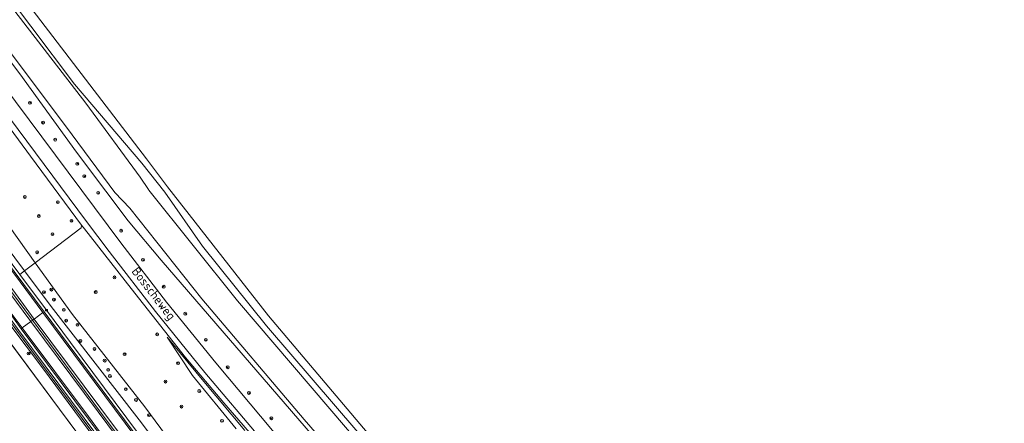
# Model space of a CAD drawing. Header units: metres. Extents: x 168032 to 180145, y 382923 to 399665.
# Tile 284 of 293: x 169436 to 169711, y 397895 to 398008. Entities that reach past the tile are written whole.
import ezdxf
from ezdxf.enums import TextEntityAlignment as Align

# ---------------------------------------------------------------- set-up
doc = ezdxf.new("R2010")
doc.units = ezdxf.units.M
doc.linetypes.add('VW-3-3_STREEP', pattern=[6, 3, -3])
doc.layers.get('0').update_dxf_attribs({"color": 8, "lineweight": 18})
for name, color, linetype, lineweight in [('B-WE-GK-BESCHOEIING_DAMWAND-G', 8, 'GK-BESCHOEIING', 18), ('B-WE-GR-BEPLANTING_CULTUUR_BOSPLANTSOEN-GV', 8, 'Continuous', 18), ('B-WE-GR-BOOM-S', 8, 'Continuous', 18), ('B-WE-GR-BOUWLAND-GV', 8, 'Continuous', 18), ('B-WE-GR-GRAS-GV', 8, 'Continuous', 18), ('B-WE-GW-TALUD_KRUIN-G', 8, 'Continuous', 18), ('B-WE-IE-MEUBILAIR_WEGMEUBILAIR-G', 8, 'Continuous', 18), ('B-WE-IE-MEUBILAIR_WEGMEUBILAIR_PAAL-S', 8, 'Continuous', 18), ('B-WE-IE-TERREINAFSCHEIDING_KUNSTMATIG_MUUR-GV', 8, 'Continuous', 18), ('B-WE-OG-TOPOGRAFIE-T18', 8, 'Continuous', 18), ('B-WE-OG-WATER-GV', 8, 'Continuous', 18), ('B-WE-OG-WATER_RIVIER-GV', 8, 'Continuous', 18), ('B-WE-OG-WATER_SLOOT-GV', 8, 'Continuous', 18), ('B-WE-OG-WEG-GV', 8, 'Continuous', 18), ('B-WE-VH-VERHARDING_ASFALT-GV', 8, 'Continuous', 18), ('B-WE-VH-VERHARDING_GRASBETONSTEEN-GV', 8, 'Continuous', 18), ('B-WE-VW-MARKERING_LANGS_STREEP_33-G', 8, 'VW-3-3_STREEP', 13), ('B-WE-VW-MARKERING_LANGS_STREEP_DOORGETROKKEN_3X015-G', 8, 'Continuous', 13), ('B-WE-VW-MARKERING_PICTOGRAM-G', 8, 'Continuous', 18)]:
    doc.layers.add(name, color=color, linetype=linetype, lineweight=lineweight)
doc.styles.add('NLCS-ISO', font='NLCS-ISO.ttf')
doc.styles.add('NLCS-ISO-M200-T18', font='NLCS-ISO.ttf', dxfattribs={"height": 0.36})
doc.linetypes.add('GK-BESCHOEIING', pattern='A,30,-5,[1,NLCS.SHX,S=1,R=0,X=0,Y=0],-5', length=40)

# ---------------------------------------------------------------- blocks, each defined once
blk = doc.blocks.new('SIE-WEG_PAAL_HECTOMETERPAAL-SO')
at = {"color": 0, "linetype": 'ByBlock', "lineweight": 18}
blk.add_lwpolyline([(-1.44375, -0.94375), (1.44375, -0.94375), (1.44375, 0.94375), (-1.44375, 0.94375)], close=True, dxfattribs=at)
at = {"color": 0, "linetype": 'ByBlock', "lineweight": 18, "style": 'NLCS-ISO'}
blk.add_text('hm', height=1.5, dxfattribs=at).set_placement((0, 0), align=Align.MIDDLE_CENTER)
at = {"style": 'NLCS-ISO'}
blk.add_attdef('WAARDE', (2.13125, -1.69375), '', height=1.5, dxfattribs=at)
blk = doc.blocks.new('SGR-BOOM_01-SO')
at = {"linetype": 'ByBlock', "lineweight": 18}
h = blk.add_hatch(color=0, dxfattribs=at)
h.dxf.hatch_style = 1
edge = h.paths.add_edge_path()
edge.add_arc((0, 0), 0.25, 0, 360)
at = {"color": 0, "linetype": 'ByBlock', "lineweight": 18}
for radius in [2, 0.25]:
    blk.add_circle((0, 0), radius, dxfattribs=at)

msp = doc.modelspace()

# ---------------------------------------------------------------- linework, layer by layer
at = {"layer": 'B-WE-GK-BESCHOEIING_DAMWAND-G', "flags": 128}
msp.add_lwpolyline([(169416.924, 397939.464), (169446.836, 397899.264), (169478.57, 397856.585), (169506.56, 397819.073), (169549.815, 397760.875), (169572.811, 397729.968), (169614.307, 397674.263), (169638.349, 397641.757)], dxfattribs=at)
at = {"layer": 'B-WE-GR-BEPLANTING_CULTUUR_BOSPLANTSOEN-GV', "flags": 128}
msp.add_lwpolyline([(169263.087, 398181.956), (169302.968, 398128.977), (169327.626, 398094.533), (169335.083, 398086.685), (169343.497, 398079.202), (169350.148, 398071.595), (169364.835, 398050.013), (169370.524, 398040.479), (169375.529, 398031.035), (169381.192, 398022.046), (169388.353, 398011.645), (169398.211, 397998.223), (169413.603, 397977.269), (169440.036, 397940.192), (169452.918, 397950.041), (169453.041, 397950.79), (169438.761, 397970.071), (169415.891, 398001.032), (169415.477, 398001.588), (169283.925, 398177.688)], dxfattribs=at)
at = {"layer": 'B-WE-GR-BOUWLAND-GV', "flags": 128}
msp.add_lwpolyline([(169304.304, 398191.774), (169321.237, 398167.3), (169369.789, 398101.617), (169471.182, 397969.336), (169477.069, 397961.464), (169505.38, 397925.349), (169537.063, 397887.91), (169568.681, 397851.199), (169598.91, 397816.803), (169619.349, 397793.85), (169625.657, 397795.802), (169704.635, 397820.739), (169765.159, 397840.583)], dxfattribs=at)
at = {"layer": 'B-WE-GR-GRAS-GV', "flags": 128}
msp.add_lwpolyline([(169640.852, 397643.789), (169630.427, 397658.112), (169610.782, 397684.403), (169590.873, 397711.055), (169572.902, 397735.05), (169551.64, 397763.445), (169533.685, 397787.643), (169511.991, 397816.887), (169493.512, 397841.736), (169463.951, 397881.37), (169442.049, 397910.85), (169419.07, 397941.173), (169416.943, 397939.522), (169446.876, 397899.294), (169478.61, 397856.615), (169506.6, 397819.103), (169549.855, 397760.905), (169572.851, 397729.998), (169614.347, 397674.293), (169638.388, 397641.789)], close=True, dxfattribs=at)
msp.add_lwpolyline([(169624.265, 397666.74), (169597.154, 397703.201), (169574.578, 397733.589), (169554.201, 397760.864), (169530.623, 397792.584), (169524.967, 397800.193), (169501.927, 397831.107), (169479.464, 397861.309), (169464.274, 397881.72), (169439.046, 397915.605), (169419.659, 397941.601), (169419.07, 397941.173), (169442.049, 397910.85), (169463.951, 397881.37), (169493.512, 397841.736), (169511.991, 397816.887), (169533.685, 397787.643), (169551.64, 397763.445), (169572.902, 397735.05), (169590.873, 397711.055), (169610.782, 397684.403), (169630.427, 397658.112)], dxfattribs=at)
at = {"layer": 'B-WE-GW-TALUD_KRUIN-G', "flags": 128}
msp.add_lwpolyline([(169640.852, 397643.789), (169630.427, 397658.112), (169610.782, 397684.403), (169590.873, 397711.055), (169572.902, 397735.05), (169551.64, 397763.445), (169533.685, 397787.643), (169511.991, 397816.887), (169493.512, 397841.736), (169463.951, 397881.37), (169442.049, 397910.85), (169419.07, 397941.173)], dxfattribs=at)
at = {"layer": 'B-WE-IE-MEUBILAIR_WEGMEUBILAIR-G', "flags": 128}
msp.add_lwpolyline([(169624.265, 397666.74), (169597.154, 397703.201), (169574.578, 397733.589), (169554.201, 397760.864), (169530.623, 397792.584), (169524.967, 397800.193), (169501.927, 397831.107), (169479.464, 397861.309), (169464.274, 397881.72), (169439.046, 397915.605), (169415.851, 397946.707), (169394.418, 397975.529), (169377.247, 397998.441), (169375.245, 398001.142), (169373.247, 398003.84), (169360.283, 398021.337), (169332.524, 398058.611), (169303.658, 398097.351), (169273.382, 398137.924), (169245.695, 398175.05), (169233.758, 398191.107)], dxfattribs=at)
at = {"layer": 'B-WE-IE-TERREINAFSCHEIDING_KUNSTMATIG_MUUR-GV', "flags": 128}
msp.add_lwpolyline([(169638.31, 397641.725), (169638.388, 397641.789), (169614.347, 397674.293), (169572.851, 397729.998), (169549.855, 397760.905), (169506.6, 397819.103), (169478.61, 397856.615), (169446.876, 397899.294), (169416.943, 397939.522), (169416.863, 397939.462), (169446.796, 397899.234), (169478.53, 397856.555), (169506.52, 397819.043), (169549.775, 397760.845), (169572.771, 397729.938), (169614.267, 397674.233)], close=True, dxfattribs=at)
at = {"layer": 'B-WE-OG-WATER-GV', "flags": 128}
msp.add_lwpolyline([(169614.267, 397674.233), (169572.771, 397729.938), (169549.775, 397760.845), (169506.52, 397819.043), (169478.53, 397856.555), (169446.796, 397899.234), (169416.863, 397939.462)], dxfattribs=at)
at = {"layer": 'B-WE-OG-WATER_RIVIER-GV', "flags": 128}
for points in [[(169527.447, 397893.617), (169496.664, 397929.604), (169471.851, 397960.55), (169471.732, 397960.73), (169469.423, 397964.218), (169454.169, 397984.869), (169430.231, 398016.033)], [(169429.901, 398003.192), (169450.421, 397976.085), (169462.289, 397959.925), (169466.495, 397955.553), (169486.673, 397930.174), (169515.399, 397896.343), (169536.014, 397872.663)]]:
    msp.add_lwpolyline(points, dxfattribs=at)
at = {"layer": 'B-WE-OG-WATER_SLOOT-GV', "flags": 128}
for points in [[(169430.231, 398016.033), (169454.169, 397984.869), (169469.423, 397964.218), (169471.732, 397960.73), (169471.851, 397960.55), (169496.664, 397929.604), (169527.447, 397893.617), (169553.884, 397862.925), (169573.295, 397841.254), (169595.041, 397815.205), (169605.988, 397802.65), (169606.901, 397803.42), (169605.748, 397804.809), (169605.273, 397805.482), (169600.228, 397811.711), (169578.788, 397836.348), (169575.31, 397840.61), (169504.851, 397922.61), (169486.87, 397944.93), (169476.331, 397960.04), (169469.851, 397968.14), (169451.052, 397990.24), (169328.701, 398152.64)], [(169319.812, 398147.001), (169435.72, 397993.08), (169451.641, 397971.15), (169459.78, 397960.32), (169466.062, 397951.96), (169475.301, 397941.01), (169542.407, 397863.248), (169567.251, 397834.46), (169581.03, 397818.557), (169597.28, 397800.195), (169598.882, 397798.514), (169600.124, 397796.579), (169602.927, 397792.115), (169605.01, 397793.846), (169604.676, 397794.36), (169581.845, 397820.727), (169560.952, 397844.476), (169536.014, 397872.663), (169515.399, 397896.343), (169486.673, 397930.174), (169466.495, 397955.553), (169462.289, 397959.925), (169450.421, 397976.085), (169429.901, 398003.192)]]:
    msp.add_lwpolyline(points, dxfattribs=at)
at = {"layer": 'B-WE-OG-WEG-GV', "flags": 128}
for points in [[(169209.099, 398287.394), (169396.87, 398035.801), (169423.469, 398000), (169463.982, 397945.78), (169476.841, 397929.23), (169490.662, 397912.28), (169506.521, 397893.32), (169517.991, 397880.325)], [(169515.622, 397876.845), (169514.512, 397878.11), (169503.511, 397890.65), (169487.532, 397909.58), (169473.682, 397926.63), (169460.72, 397943.37), (169454.415, 397951.815), (169418.44, 398000), (169408.343, 398013.721), (169205.707, 398285.125)], [(169574.188, 397776.804), (169567.708, 397784.714), (169563.7, 397788.883), (169558.667, 397795.942), (169554.116, 397803.35), (169549.896, 397810.726), (169546.241, 397818.424), (169544.25, 397824.494), (169543.615, 397826.429), (169540.462, 397839.483), (169535.449, 397856.097), (169535.08, 397857.681), (169540.035, 397861.559), (169542.407, 397863.248), (169475.301, 397941.01), (169466.062, 397951.96), (169459.78, 397960.32), (169451.641, 397971.15), (169435.72, 397993.08), (169319.812, 398147.001), (169303.242, 398171.15), (169298.387, 398178.442)], [(169328.701, 398152.64), (169451.052, 397990.24), (169469.851, 397968.14), (169476.331, 397960.04), (169486.87, 397944.93), (169504.851, 397922.61), (169575.31, 397840.61)], [(169537.063, 397887.91), (169505.38, 397925.349), (169477.069, 397961.464), (169471.182, 397969.336), (169369.789, 398101.617)], [(169415.891, 398001.032), (169438.761, 397970.071), (169453.041, 397950.79), (169453.826, 397949.731), (169466.934, 397932.997), (169482.125, 397913.722), (169492.828, 397901.088), (169508.472, 397883.029)], [(169417.652, 397961.193), (169435.72, 397936.973), (169437.081, 397937.988), (169392.888, 397997.186)], [(169392.888, 397997.186), (169437.081, 397937.988), (169440.036, 397940.192), (169413.603, 397977.269)], [(169508.472, 397883.029), (169492.828, 397901.088), (169482.125, 397913.722), (169466.934, 397932.997), (169453.826, 397949.731), (169453.041, 397950.79), (169452.918, 397950.041), (169440.036, 397940.192), (169450.479, 397925.783), (169470.762, 397899.934), (169492.592, 397870.323)], [(169498.763, 397893.311), (169486.807, 397907.548), (169477.003, 397919.413), (169484.08, 397908.69), (169496.268, 397893.806)], [(169496.268, 397893.806), (169484.08, 397908.69), (169477.003, 397919.413), (169486.807, 397907.548), (169498.763, 397893.311)]]:
    msp.add_lwpolyline(points, dxfattribs=at)
for points in [[(169375.752, 398001.518), (169375.245, 398001.142), (169377.247, 397998.441), (169394.418, 397975.529), (169415.851, 397946.707), (169419.659, 397941.601), (169439.046, 397915.605), (169464.274, 397881.72), (169479.464, 397861.309), (169501.927, 397831.107), (169524.967, 397800.193), (169530.623, 397792.584), (169531.07, 397792.923), (169518.73, 397809.463), (169495.202, 397841.113), (169485.843, 397853.703), (169457.534, 397891.647), (169435.472, 397921.312), (169433.29, 397924.245), (169409.046, 397956.85), (169383.17, 397991.497), (169377.488, 397999.192)], [(169440.036, 397940.192), (169437.081, 397937.988), (169444.504, 397928.043), (169469.14, 397896.277), (169491.521, 397866.56), (169511.206, 397838.972), (169530.842, 397811.57), (169560.043, 397772.879), (169561.98, 397774.28), (169537.06, 397808.743), (169515.61, 397838.104), (169492.592, 397870.323), (169470.762, 397899.934), (169450.479, 397925.783)], [(169437.081, 397937.988), (169435.72, 397936.973), (169443.153, 397927.009), (169449.933, 397917.919), (169481.438, 397875.562), (169502.849, 397846.808), (169524.162, 397818.172), (169558.654, 397771.864), (169559.138, 397772.225), (169560.043, 397772.879), (169530.842, 397811.57), (169511.206, 397838.972), (169491.521, 397866.56), (169469.14, 397896.277), (169444.504, 397928.043)]]:
    msp.add_lwpolyline(points, close=True, dxfattribs=at)
at = {"layer": 'B-WE-VH-VERHARDING_ASFALT-GV', "flags": 128}
for points in [[(169517.991, 397880.325), (169506.521, 397893.32), (169490.662, 397912.28), (169476.841, 397929.23), (169463.982, 397945.78), (169423.469, 398000), (169396.87, 398035.801), (169209.099, 398287.394)], [(169205.707, 398285.125), (169408.343, 398013.721), (169418.44, 398000), (169454.415, 397951.815), (169460.72, 397943.37), (169473.682, 397926.63), (169487.532, 397909.58), (169503.511, 397890.65), (169514.512, 397878.11), (169515.622, 397876.845)]]:
    msp.add_lwpolyline(points, dxfattribs=at)
for points in [[(169379.576, 398004.357), (169379.118, 398004.017), (169376.738, 398002.249), (169376.395, 398001.994), (169378.13, 397999.669), (169383.812, 397991.974), (169409.687, 397957.328), (169433.932, 397924.723), (169436.114, 397921.789), (169436.401, 397922.002), (169438.837, 397923.807), (169439.295, 397924.146), (169433.137, 397932.439), (169409.015, 397964.815), (169385, 397997.086)], [(169382.793, 398006.746), (169382.465, 398006.502), (169380.076, 398004.728), (169379.576, 398004.357), (169385, 397997.086), (169409.015, 397964.815), (169433.137, 397932.439), (169439.295, 397924.146), (169439.77, 397924.498), (169442.207, 397926.304), (169442.512, 397926.53), (169417.01, 397960.716), (169390.323, 397996.673)], [(169442.512, 397926.53), (169442.207, 397926.304), (169439.77, 397924.498), (169439.295, 397924.146), (169458.085, 397898.842), (169483.828, 397864.375), (169499.027, 397843.961), (169499.513, 397844.324), (169501.929, 397846.123), (169502.208, 397846.331), (169480.796, 397875.084), (169449.292, 397917.442)], [(169458.085, 397898.842), (169439.295, 397924.146), (169438.837, 397923.807), (169436.401, 397922.002), (169436.114, 397921.789), (169462.359, 397886.548), (169486.484, 397854.181), (169495.844, 397841.59), (169496.183, 397841.843), (169498.57, 397843.621), (169499.027, 397843.961), (169483.828, 397864.375)]]:
    msp.add_lwpolyline(points, close=True, dxfattribs=at)
at = {"layer": 'B-WE-VH-VERHARDING_GRASBETONSTEEN-GV', "flags": 128}
for points in [[(169417.01, 397960.716), (169442.512, 397926.53), (169449.292, 397917.442), (169480.796, 397875.084), (169502.208, 397846.331), (169531.621, 397806.832), (169554.762, 397775.893), (169559.092, 397770.035), (169561.972, 397766.14), (169571.46, 397753.305), (169590.432, 397727.811), (169609.474, 397702.304), (169621.658, 397685.915), (169628.311, 397676.966)], [(169648.199, 397651.706), (169619.482, 397690.227), (169598.457, 397718.528), (169579.605, 397743.753), (169563.057, 397765.953), (169559.755, 397770.386), (169558.654, 397771.864), (169524.162, 397818.172), (169502.849, 397846.808), (169481.438, 397875.562), (169449.933, 397917.919), (169443.153, 397927.009), (169435.72, 397936.973), (169417.652, 397961.193)], [(169619.679, 397675.244), (169615.265, 397681.162), (169596.323, 397706.558), (169576.032, 397733.836), (169555.515, 397761.329), (169552.838, 397764.916), (169546.132, 397774.073), (169531.707, 397793.407), (169519.372, 397809.941), (169495.844, 397841.59), (169486.484, 397854.181), (169462.359, 397886.548), (169436.114, 397921.789), (169433.932, 397924.723)], [(169435.472, 397921.312), (169457.534, 397891.647), (169485.843, 397853.703), (169495.202, 397841.113), (169518.73, 397809.463), (169531.07, 397792.923), (169545.489, 397773.598), (169552.195, 397764.44), (169554.874, 397760.851), (169575.391, 397733.358), (169595.682, 397706.08), (169614.624, 397680.684), (169619.038, 397674.766)]]:
    msp.add_lwpolyline(points, dxfattribs=at)
at = {"layer": 'B-WE-VW-MARKERING_LANGS_STREEP_33-G', "const_width": 0.15, "flags": 128}
for points in [[(168663.566, 398966.886), (168663.81, 398966.56), (168683.85, 398939.574), (168687.432, 398934.773), (168695.741, 398923.634), (168699.311, 398918.865), (168714.149, 398898.866), (168723.248, 398886.636), (168723.682, 398886.053), (168742.75, 398860.403), (168753.118, 398846.445), (168767.915, 398826.525), (168792.24, 398793.869), (168803.712, 398778.624), (168813.371, 398765.968), (168830.183, 398743.936), (168843.488, 398726.745), (168852.649, 398715.025), (168877.24, 398683.884), (168888.579, 398669.651), (168892.719, 398664.47), (168905.625, 398648.318), (168906.641, 398647.047), (168927.897, 398620.319), (168936.737, 398609.262), (168949.567, 398593.214), (168958.627, 398581.408), (168964.598, 398573.497), (168967.397, 398569.764), (168971.082, 398564.85), (168980.716, 398551.889), (168997.466, 398529.481), (169020.107, 398499.13), (169027.204, 398489.639), (169040.743, 398471.536), (169055.497, 398451.74), (169064.014, 398440.301), (169075.759, 398424.518), (169082.66, 398414.941), (169086.679, 398409.348), (169087.311, 398408.468), (169092.79, 398400.638), (169098.778, 398392.051), (169106.428, 398380.731), (169114.846, 398368.191), (169121.749, 398357.562), (169133.195, 398339.355), (169141.533, 398326.011), (169145.725, 398319.301), (169149.518, 398313.332), (169154.381, 398305.894), (169162.28, 398293.82), (169172.849, 398278.255), (169181.899, 398265.168), (169190.992, 398252.297), (169197.693, 398243.037), (169200.047, 398239.783), (169208.094, 398228.624), (169208.928, 398227.502), (169234.512, 398193.198), (169257.271, 398162.637), (169261.584, 398156.846), (169290.08, 398118.618), (169317.014, 398082.462), (169318.161, 398080.923), (169347.085, 398042.016), (169376.591, 398002.446), (169376.738, 398002.249), (169387.316, 397987.87), (169405.092, 397964.157), (169431.093, 397929.085), (169436.401, 397922.002), (169454.996, 397897.188), (169462.891, 397886.418), (169481.262, 397861.858), (169496.183, 397841.843), (169510.418, 397822.748), (169541.436, 397781.099), (169544.236, 397777.323), (169555.897, 397761.614), (169558.309, 397758.365), (169583.433, 397724.619), (169610.915, 397687.701), (169615.6, 397681.412), (169636.811, 397652.94), (169661.863, 397619.325), (169675.414, 397601.121), (169699.118, 397569.28), (169707.001, 397558.756), (169730.636, 397527.013), (169735.107, 397521.017), (169759.476, 397488.338), (169788.453, 397449.474), (169794.886, 397440.863), (169813.184, 397416.368), (169846.164, 397372.145), (169854.679, 397360.703), (169869.635, 397340.607), (169888.976, 397314.746), (169914.022, 397281.158), (169914.469, 397280.558), (169939.822, 397246.505), (169965.388, 397212.257), (169974.243, 397200.401), (169992.585, 397175.838), (170016.232, 397144.17), (170034.08, 397120.254), (170043.871, 397107.135), (170066.82, 397076.416), (170093.903, 397040.116), (170099.716, 397032.324), (170136.639, 396982.806), (170153.695, 396959.983), (170161.325, 396949.774), (170183.597, 396919.921), (170186.927, 396915.458), (170201.768, 396895.572), (170213.485, 396879.837), (170227.432, 396861.106), (170250.932, 396829.4), (170273.171, 396799.402), (170280.372, 396789.69), (170311.618, 396747.553), (170332.654, 396719.212), (170342.266, 396706.261), (170369.994, 396668.866), (170392.219, 396638.887), (170399.965, 396628.439), (170446.363, 396565.937), (170451.819, 396558.585), (170507.845, 396483.096), (170511.435, 396478.26), (170532.772, 396449.523), (170545.638, 396432.139), (170571.007, 396397.972), (170586.183, 396377.533), (170622.215, 396328.908), (170630.602, 396317.647), (170658.825, 396279.748), (170690.197, 396237.381), (170706.119, 396215.879), (170713.852, 396205.474), (170730.677, 396182.821), (170749.618, 396157.277), (170749.786, 396157.05), (170765.931, 396135.308), (170783.952, 396111.136), (170795.393, 396096.255), (170804.923, 396084.278), (170809.65, 396078.605), (170810.613, 396077.489), (170817.941, 396069.001), (170823.912, 396062.46), (170832.116, 396053.815), (170841.517, 396044.402), (170845.278, 396040.768), (170850.273, 396035.941), (170860.435, 396026.758), (170867.773, 396020.427), (170873.441, 396015.72), (170877.137, 396012.705), (170881.628, 396009.164), (170883.666, 396007.579), (170885.828, 396005.898), (170888.017, 396004.135), (170892.16, 396001.068), (170895.983, 395998.282), (170901.608, 395994.19), (170904.467, 395992.185), (170907.159, 395990.312), (170910.575, 395988.028), (170914.084, 395985.696), (170916.921, 395983.855), (170924.126, 395979.278), (170931.247, 395974.933), (170939.669, 395969.992), (170943.679, 395967.677), (170948.077, 395965.225), (170954.15, 395961.955), (170959.149, 395959.255), (170963.48, 395957.059), (170967.805, 395954.88), (170968.365, 395954.605), (170971.255, 395953.183), (170979.619, 395949.224), (170992.329, 395943.677), (170996.413, 395941.934), (171004.533, 395938.605), (171007.746, 395937.293), (171011.116, 395935.986), (171014.497, 395934.704), (171020.635, 395932.461), (171028.566, 395929.684), (171028.606, 395929.671), (171038.896, 395926.327), (171046.631, 395923.895), (171057.694, 395920.724), (171062.665, 395919.423), (171070.829, 395917.286), (171081.369, 395914.755), (171099.481, 395910.816), (171109.782, 395908.686), (171116.95, 395907.326), (171122.191, 395906.488)], [(168872.862, 398744.911), (168867.511, 398740.853), (168866.174, 398739.557), (168865.139, 398738.147), (168863.995, 398736.269), (168863.31, 398734.65), (168862.847, 398733.092), (168862.535, 398730.957), (168862.445, 398729.166), (168862.651, 398727.359), (168863.139, 398725.292), (168863.722, 398723.648), (168864.417, 398722.263), (168865.506, 398720.63), (168865.676, 398720.4), (168871.092, 398712.947), (168892.382, 398684.479), (168906.721, 398665.167), (168908.883, 398662.019), (168912.202, 398657.017), (168913.747, 398654.463), (168915.441, 398651.542), (168916.262, 398650.122), (168919.355, 398643.711), (168919.765, 398642.991), (168920.574, 398641.569), (168922.57, 398638.795), (168935.498, 398622.492), (168942.518, 398613.668), (168945.898, 398609.418), (168953.332, 398600.037), (168960.906, 398590.321), (168972.1, 398575.404), (168973.08, 398574.095), (168995.607, 398544.016), (169018.662, 398513.067), (169032.955, 398493.928), (169041.54, 398482.432), (169062.21, 398454.726), (169068.825, 398445.835), (169076.325, 398435.82), (169082.116, 398427.91), (169092.208, 398413.936), (169092.517, 398413.497), (169098.557, 398404.93), (169103.368, 398397.977), (169105.68, 398394.623), (169110.596, 398387.475), (169114.719, 398381.287), (169118.722, 398375.336), (169125.285, 398365.395), (169132.188, 398354.435), (169140.888, 398340.515), (169147.599, 398329.799), (169147.956, 398329.228), (169158.87, 398312.153), (169166.877, 398299.929), (169171.926, 398292.333), (169177.049, 398284.792), (169180.331, 398279.965), (169188.671, 398267.998), (169199.171, 398253.088), (169203.439, 398247.175), (169206.255, 398243.275), (169214.655, 398231.865), (169248.234, 398186.748), (169262.986, 398166.892), (169268.888, 398158.948), (169290.465, 398130.043), (169313.989, 398098.397), (169322.705, 398086.714), (169323.287, 398085.934), (169335.66, 398069.42), (169370.066, 398023.094), (169377.616, 398013.013), (169382.465, 398006.502), (169391.459, 397994.423), (169399.175, 397984.033), (169435.816, 397934.889), (169442.207, 397926.304), (169470.957, 397887.69), (169501.929, 397846.123), (169503.057, 397844.61), (169549.566, 397782.164), (169561.672, 397765.916), (169581.135, 397739.794), (169602.052, 397711.716), (169621.414, 397685.733), (169625.361, 397680.437), (169647.849, 397650.202), (169672.56, 397616.932), (169681.15, 397605.392), (169694.066, 397588.039), (169714.472, 397560.7), (169740.509, 397525.791), (169740.865, 397525.312), (169765.417, 397492.323), (169790.311, 397458.895), (169800.587, 397445.128), (169812.861, 397428.684), (169833.328, 397401.198), (169855.645, 397371.347), (169860.404, 397364.966), (169874.944, 397345.472), (169904.446, 397305.926), (169920.179, 397284.825), (169939.359, 397259.102), (169973.562, 397213.251), (169979.972, 397204.658), (170018.909, 397152.464), (170039.795, 397124.517), (170045.076, 397117.45), (170072.649, 397080.573), (170099.619, 397044.386), (170100.498, 397043.208), (170125.708, 397009.417), (170156.78, 396967.881), (170159.468, 396964.276), (170159.502, 396964.231), (170181.811, 396934.31), (170189.352, 396924.191), (170207.053, 396900.439), (170219.212, 396884.086), (170249.634, 396843.172), (170278.916, 396803.664), (170287.287, 396792.369), (170317.789, 396751.292), (170335.278, 396727.741), (170338.419, 396723.509), (170346.038, 396713.244), (170372.048, 396678.125), (170375.827, 396673.025), (170397.967, 396643.159), (170402.616, 396636.887), (170436.313, 396591.523), (170457.574, 396562.87), (170472.908, 396542.204), (170511.334, 396490.406), (170517.189, 396482.535), (170538.225, 396454.254), (170572.359, 396408.153), (170576.752, 396402.237), (170615.457, 396350.112), (170636.386, 396321.944), (170646.914, 396307.774), (170684.112, 396257.665), (170695.974, 396241.653), (170710.274, 396222.349), (170735.007, 396189.04), (170755.17, 396161.812), (170755.529, 396161.327), (170774.778, 396135.315), (170793.8, 396109.96), (170808.176, 396091.62), (170816.122, 396082.225), (170819.084, 396078.723), (170826.596, 396069.997), (170831.97, 396064.279), (170837.788, 396058.216), (170845.692, 396050.214), (170850.118, 396045.988), (170852.644, 396043.575), (170861.461, 396035.363), (170872.33, 396025.919), (170884.627, 396015.896), (170885.616, 396015.07), (170888.024, 396013.212), (170890.775, 396011.091), (170897.627, 396005.916), (170902.138, 396002.598), (170907.122, 395999.085), (170910.829, 395996.479), (170916.449, 395992.704), (170921.587, 395989.399), (170926.385, 395986.284), (170932.717, 395982.42), (170937.108, 395979.749), (170940.958, 395977.486), (170945.56, 395974.829), (170950.654, 395971.96), (170953.807, 395970.22), (170958.059, 395967.935), (170963.194, 395965.221), (170967.178, 395963.187), (170971.443, 395961.088), (170971.562, 395961.03), (170974.802, 395959.465), (170978.731, 395957.572), (170982.521, 395955.846), (170987.242, 395953.702), (170991.167, 395951.936), (170994.729, 395950.388), (170998.115, 395948.95), (171006.777, 395945.362), (171015.717, 395941.869), (171019.859, 395940.297), (171024.61, 395938.611), (171030.749, 395936.453), (171030.758, 395936.45), (171039.094, 395933.753), (171049.585, 395930.523), (171054.41, 395929.099), (171061.544, 395927.114), (171064.401, 395926.35), (171064.559, 395926.308), (171066.787, 395925.712), (171070.557, 395924.754), (171075.667, 395923.494), (171078.932, 395922.709), (171084.478, 395921.466), (171092.437, 395919.773), (171097.702, 395918.839), (171101.477, 395918.204), (171105.175, 395917.673), (171109.159, 395917.135), (171113.664, 395916.72), (171120.791, 395916.081), (171122.941, 395915.937)]]:
    msp.add_lwpolyline(points, dxfattribs=at)
at = {"layer": 'B-WE-VW-MARKERING_LANGS_STREEP_DOORGETROKKEN_3X015-G', "const_width": 0.15, "flags": 128}
for points in [[(169231.125, 398204.68), (169255.141, 398172.468), (169260.612, 398165.124), (169281.497, 398137.088), (169310.567, 398098.045), (169320.329, 398084.939), (169337.542, 398061.831), (169367.915, 398021.075), (169380.076, 398004.728), (169385.565, 397997.348), (169434.477, 397931.603), (169439.77, 397924.498), (169463.069, 397893.224), (169484.908, 397863.92), (169499.513, 397844.324), (169507.069, 397834.186), (169532.054, 397800.741), (169549.869, 397776.759), (169559.272, 397764.128), (169573.031, 397745.647), (169596.961, 397713.406), (169618.955, 397683.905), (169625.454, 397675.189)], [(169245.986, 398182.825), (169259.672, 398164.424), (169271.809, 398148.105), (169301.74, 398107.959), (169319.362, 398084.216), (169327.001, 398073.923), (169352.191, 398040.117), (169379.118, 398004.017), (169384.542, 397996.745), (169408.558, 397964.474), (169432.68, 397932.099), (169438.837, 397923.807), (169457.628, 397898.501), (169483.371, 397864.035), (169498.57, 397843.621), (169515.043, 397821.496), (169548.868, 397776.099), (169556.744, 397765.518), (169558.311, 397763.412), (169585.737, 397726.556), (169618.018, 397683.209), (169619.572, 397681.121), (169649.125, 397641.43)]]:
    msp.add_lwpolyline(points, dxfattribs=at)
at = {"layer": 'B-WE-VW-MARKERING_PICTOGRAM-G', "flags": 128}
for points in [[(169231.125, 398204.68), (169255.141, 398172.468), (169260.612, 398165.124), (169281.497, 398137.088), (169310.567, 398098.045), (169320.329, 398084.939), (169337.542, 398061.831), (169367.915, 398021.075), (169380.076, 398004.728), (169385.565, 397997.348), (169434.477, 397931.603), (169439.77, 397924.498), (169463.069, 397893.224), (169484.908, 397863.92), (169499.513, 397844.324), (169507.069, 397834.186), (169532.054, 397800.741), (169549.869, 397776.759), (169559.272, 397764.128), (169573.031, 397745.647), (169596.961, 397713.406), (169618.955, 397683.905), (169625.454, 397675.189)], [(169649.125, 397641.43), (169619.572, 397681.121), (169618.018, 397683.209), (169585.737, 397726.556), (169558.311, 397763.412), (169556.744, 397765.518), (169548.868, 397776.099), (169515.043, 397821.496), (169498.57, 397843.621), (169483.371, 397864.035), (169457.628, 397898.501), (169438.837, 397923.807), (169432.68, 397932.099), (169408.558, 397964.474), (169384.542, 397996.745), (169379.118, 398004.017), (169352.191, 398040.117), (169327.001, 398073.923), (169319.362, 398084.216), (169301.74, 398107.959), (169271.809, 398148.105), (169259.672, 398164.424), (169245.986, 398182.825)], [(169399.175, 397984.033), (169435.816, 397934.889), (169442.207, 397926.304), (169470.957, 397887.69), (169501.929, 397846.123), (169503.057, 397844.61), (169549.566, 397782.164), (169561.672, 397765.916), (169581.135, 397739.794), (169602.052, 397711.716), (169621.414, 397685.733), (169625.361, 397680.437), (169647.849, 397650.202)], [(169431.093, 397929.085), (169436.401, 397922.002), (169454.996, 397897.188), (169462.891, 397886.418), (169481.262, 397861.858), (169496.183, 397841.843), (169510.418, 397822.748), (169541.436, 397781.099), (169544.236, 397777.323), (169555.897, 397761.614), (169558.309, 397758.365), (169583.433, 397724.619), (169610.915, 397687.701), (169615.6, 397681.412), (169636.811, 397652.94)]]:
    msp.add_lwpolyline(points, dxfattribs=at)

# ---------------------------------------------------------------- block references
at = {"layer": 'B-WE-GR-BOOM-S', "xscale": 0.2, "yscale": 0.2, "zscale": 0.2}
for p in [(169438.56, 397985.01), (169442.239, 397979.458), (169445.619, 397974.692), (169451.811, 397967.944), (169453.77, 397964.46), (169457.673, 397959.795), (169437.127, 397958.657), (169446.355, 397957.19), (169441.052, 397953.313), (169450.217, 397951.977), (169464.114, 397949.2), (169444.893, 397948.236), (169440.594, 397943.184), (169470.208, 397941.055), (169462.248, 397936.144), (169444.564, 397932.732), (169476.016, 397933.539), (169442.493, 397931.997), (169445.276, 397929.936), (169456.973, 397932.048), (169448.05, 397927.062), (169448.69, 397924.052), (169482.052, 397925.996), (169451.893, 397922.879), (169452.683, 397918.37), (169474.182, 397920.211), (169487.816, 397918.659), (169456.644, 397916.133), (169438.199, 397914.851), (169459.49, 397912.87), (169465.078, 397914.684), (169460.465, 397910.276), (169480.043, 397912.165), (169493.952, 397911.006), (169460.955, 397908.552), (169465.428, 397904.888), (169476.526, 397906.982), (169468.263, 397901.862), (169485.982, 397904.355), (169499.896, 397903.811), (169480.99, 397899.977), (169471.912, 397897.578), (169506.185, 397896.731), (169492.344, 397896.002)]:
    msp.add_blockref('SGR-BOOM_01-SO', p, dxfattribs=at)
at = {"layer": 'B-WE-IE-MEUBILAIR_WEGMEUBILAIR_PAAL-S', "xscale": 0.2, "yscale": 0.2, "zscale": 0.2}
msp.add_blockref('SIE-WEG_PAAL_HECTOMETERPAAL-SO', (169443.169, 397926.996), dxfattribs=at)

# ---------------------------------------------------------------- texts
at = {"layer": 'B-WE-OG-TOPOGRAFIE-T18', "style": 'NLCS-ISO-M200-T18'}
msp.add_text('Bosscheweg', height=2.5, rotation=307.7, dxfattribs=at).set_placement((169472.941, 397931.4), align=Align.MIDDLE)

doc.saveas('drawing.dxf')
